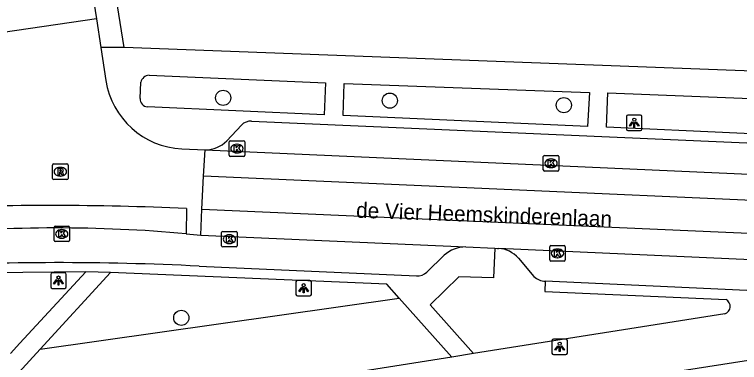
# Model space of a CAD drawing. Extents: x 160077 to 160945, y 386481 to 387498.
# Drawn here: x 160677.48 to 160724.24, y 387253.77 to 387276.19 of the extents above; entities that cross this region are included whole.
import ezdxf

# ---------------------------------------------------------------- set-up
doc = ezdxf.new("R2010")
doc.units = 0
for name, color, linetype in [('IMGEO_Boom', 7, 'Continuous'), ('IMGEO_Groenvoorziening', 7, 'Continuous'), ('IMGEO_Kolk', 7, 'Continuous'), ('IMGEO_Lichtpunt', 7, 'Continuous'), ('IMGEO_Openbare_ruimte_label', 7, 'Continuous'), ('IMGEO_Parkeervlak_open', 7, 'Continuous'), ('IMGEO_Rijbaan_lokaal_gesloten', 7, 'Continuous'), ('IMGEO_Rijbaan_lokaal_open', 7, 'Continuous'), ('IMGEO_Rioolput', 7, 'Continuous'), ('IMGEO_Voetpad_open', 7, 'Continuous')]:
    doc.layers.add(name, color=color, linetype=linetype)

msp = doc.modelspace()

# ---------------------------------------------------------------- linework, layer by layer
at = {"layer": 'IMGEO_Boom'}
for centre in [(160690.936, 387270.822), (160701.686, 387270.64), (160712.911, 387270.348), (160688.239, 387256.646)]:
    msp.add_circle(centre, 0.489, dxfattribs=at)
at = {"layer": 'IMGEO_Groenvoorziening'}
msp.add_lwpolyline([(160679.137, 387254.632), (160702.297, 387257.922)], dxfattribs=at)
at = {"layer": 'IMGEO_Kolk'}
for p, q in [((160691.326, 387267.124), (160691.326, 387267.976)), ((160691.401, 387268.05), (160692.253, 387268.05)), ((160691.814, 387267.83), (160691.839, 387267.83)), ((160692.327, 387267.976), (160692.327, 387267.124)), ((160691.837, 387267.27), (160691.812, 387267.27)), ((160692.253, 387267.05), (160691.401, 387267.05)), ((160711.586, 387266.178), (160711.586, 387267.03)), ((160711.661, 387267.104), (160712.513, 387267.104)), ((160712.074, 387266.884), (160712.099, 387266.884)), ((160712.587, 387267.03), (160712.587, 387266.178)), ((160712.097, 387266.324), (160712.072, 387266.324)), ((160712.513, 387266.104), (160711.661, 387266.104)), ((160680.104, 387262.555), (160680.956, 387262.555)), ((160680.029, 387261.629), (160680.029, 387262.481)), ((160680.517, 387262.335), (160680.542, 387262.335)), ((160681.03, 387262.481), (160681.03, 387261.629)), ((160690.84, 387261.287), (160690.84, 387262.139)), ((160690.915, 387262.213), (160691.767, 387262.213)), ((160691.841, 387262.139), (160691.841, 387261.287)), ((160680.54, 387261.775), (160680.515, 387261.775)), ((160691.328, 387261.993), (160691.353, 387261.993)), ((160680.956, 387261.555), (160680.104, 387261.555)), ((160691.767, 387261.213), (160690.915, 387261.213)), ((160691.351, 387261.433), (160691.326, 387261.433)), ((160711.997, 387260.373), (160711.997, 387261.225)), ((160712.072, 387261.299), (160712.924, 387261.299)), ((160712.998, 387261.225), (160712.998, 387260.373)), ((160712.485, 387261.079), (160712.51, 387261.079)), ((160712.924, 387260.299), (160712.072, 387260.299)), ((160712.508, 387260.519), (160712.483, 387260.519))]:
    msp.add_line(p, q, dxfattribs=at)
for points in [[(160691.326, 387267.124), (160691.326, 387267.976)], [(160691.401, 387268.05), (160692.253, 387268.05)], [(160691.647, 387267.75), (160691.77, 387267.75), (160691.77, 387267.599), (160691.9, 387267.75), (160692.064, 387267.75), (160691.918, 387267.599), (160692.071, 387267.35), (160691.919, 387267.35), (160691.834, 387267.514), (160691.77, 387267.447), (160691.77, 387267.35), (160691.647, 387267.35), (160691.647, 387267.75)], [(160692.327, 387267.976), (160692.327, 387267.124)], [(160692.253, 387267.05), (160691.401, 387267.05)], [(160711.586, 387266.178), (160711.586, 387267.03)], [(160711.661, 387267.104), (160712.513, 387267.104)], [(160711.907, 387266.804), (160712.03, 387266.804), (160712.03, 387266.653), (160712.16, 387266.804), (160712.324, 387266.804), (160712.178, 387266.653), (160712.331, 387266.404), (160712.179, 387266.404), (160712.094, 387266.568), (160712.03, 387266.501), (160712.03, 387266.404), (160711.907, 387266.404), (160711.907, 387266.804)], [(160712.587, 387267.03), (160712.587, 387266.178)], [(160712.513, 387266.104), (160711.661, 387266.104)], [(160680.104, 387262.555), (160680.956, 387262.555)], [(160680.029, 387261.629), (160680.029, 387262.481)], [(160680.35, 387262.255), (160680.473, 387262.255), (160680.473, 387262.104), (160680.603, 387262.255), (160680.767, 387262.255), (160680.621, 387262.104), (160680.774, 387261.855), (160680.622, 387261.855), (160680.537, 387262.019), (160680.473, 387261.952), (160680.473, 387261.855), (160680.35, 387261.855), (160680.35, 387262.255)], [(160681.03, 387262.481), (160681.03, 387261.629)], [(160690.84, 387261.287), (160690.84, 387262.139)], [(160690.915, 387262.213), (160691.767, 387262.213)], [(160691.841, 387262.139), (160691.841, 387261.287)], [(160691.161, 387261.913), (160691.284, 387261.913), (160691.284, 387261.762), (160691.414, 387261.913), (160691.578, 387261.913), (160691.432, 387261.762), (160691.585, 387261.513), (160691.433, 387261.513), (160691.348, 387261.677), (160691.284, 387261.61), (160691.284, 387261.513), (160691.161, 387261.513), (160691.161, 387261.913)], [(160680.956, 387261.555), (160680.104, 387261.555)], [(160691.767, 387261.213), (160690.915, 387261.213)], [(160711.997, 387260.373), (160711.997, 387261.225)], [(160712.072, 387261.299), (160712.924, 387261.299)], [(160712.998, 387261.225), (160712.998, 387260.373)], [(160712.318, 387260.999), (160712.441, 387260.999), (160712.441, 387260.848), (160712.571, 387260.999), (160712.735, 387260.999), (160712.589, 387260.848), (160712.742, 387260.599), (160712.59, 387260.599), (160712.505, 387260.763), (160712.441, 387260.696), (160712.441, 387260.599), (160712.318, 387260.599), (160712.318, 387260.999)], [(160712.924, 387260.299), (160712.072, 387260.299)]]:
    msp.add_lwpolyline(points, dxfattribs=at)
for centre, start, end in [((160691.403, 387267.974), 91.552, 178.448), ((160691.403, 387267.974), 91.552, 178.448), ((160692.251, 387267.974), 1.552, 88.448), ((160692.251, 387267.974), 1.552, 88.448), ((160691.403, 387267.126), 181.552, 268.448), ((160691.403, 387267.126), 181.552, 268.448), ((160692.251, 387267.126), 271.552, 358.448), ((160692.251, 387267.126), 271.552, 358.448), ((160711.663, 387267.028), 91.552, 178.448), ((160711.663, 387267.028), 91.552, 178.448), ((160712.511, 387267.028), 1.552, 88.448), ((160712.511, 387267.028), 1.552, 88.448), ((160711.663, 387266.18), 181.552, 268.448), ((160711.663, 387266.18), 181.552, 268.448), ((160712.511, 387266.18), 271.552, 358.448), ((160712.511, 387266.18), 271.552, 358.448), ((160680.106, 387262.479), 91.552, 178.448), ((160680.106, 387262.479), 91.552, 178.448), ((160680.954, 387262.479), 1.552, 88.448), ((160680.954, 387262.479), 1.552, 88.448), ((160690.917, 387262.137), 91.552, 178.448), ((160690.917, 387262.137), 91.552, 178.448), ((160691.765, 387262.137), 1.552, 88.448), ((160691.765, 387262.137), 1.552, 88.448), ((160680.106, 387261.631), 181.552, 268.448), ((160680.106, 387261.631), 181.552, 268.448), ((160680.954, 387261.631), 271.552, 358.448), ((160680.954, 387261.631), 271.552, 358.448), ((160690.917, 387261.289), 181.552, 268.448), ((160690.917, 387261.289), 181.552, 268.448), ((160691.765, 387261.289), 271.552, 358.448), ((160691.765, 387261.289), 271.552, 358.448), ((160712.074, 387261.223), 91.552, 178.448), ((160712.074, 387261.223), 91.552, 178.448), ((160712.922, 387261.223), 1.552, 88.448), ((160712.922, 387261.223), 1.552, 88.448), ((160712.074, 387260.375), 181.552, 268.448), ((160712.074, 387260.375), 181.552, 268.448), ((160712.922, 387260.375), 271.552, 358.448), ((160712.922, 387260.375), 271.552, 358.448)]:
    msp.add_arc(centre, 0.0765, start, end, dxfattribs=at)
for centre, major_axis, ratio, start_param, end_param in [((160691.813, 387267.55), (-0.387, 0.002), 0.722429, 4.712389, 7.853982), ((160691.838, 387267.55), (-0.39, 0.002), 0.717154, 1.570796, 4.712389), ((160712.073, 387266.604), (-0.387, 0.002), 0.722429, 4.712389, 7.853982), ((160712.098, 387266.604), (-0.39, 0.002), 0.717154, 1.570796, 4.712389), ((160680.516, 387262.055), (-0.387, 0.002), 0.722429, 4.712389, 7.853982), ((160680.541, 387262.055), (-0.39, 0.002), 0.717154, 1.570796, 4.712389), ((160691.327, 387261.713), (-0.387, 0.002), 0.722429, 4.712389, 7.853982), ((160691.352, 387261.713), (-0.39, 0.002), 0.717154, 1.570796, 4.712389), ((160712.484, 387260.799), (-0.387, 0.002), 0.722429, 4.712389, 7.853982), ((160712.509, 387260.799), (-0.39, 0.002), 0.717154, 1.570796, 4.712389)]:
    msp.add_ellipse(centre, major_axis=major_axis, ratio=ratio, start_param=start_param, end_param=end_param, dxfattribs=at)
at = {"layer": 'IMGEO_Lichtpunt'}
for p, q in [((160716.952, 387269.619), (160716.952, 387268.812)), ((160716.952, 387269.619), (160716.952, 387268.812)), ((160717.854, 387269.714), (160717.046, 387269.714)), ((160717.854, 387269.714), (160717.046, 387269.714)), ((160717.948, 387268.812), (160717.948, 387269.619)), ((160717.948, 387268.812), (160717.948, 387269.619)), ((160717.046, 387268.718), (160717.854, 387268.718)), ((160717.046, 387268.718), (160717.854, 387268.718)), ((160679.819, 387259.446), (160679.819, 387258.639)), ((160679.819, 387259.446), (160679.819, 387258.639)), ((160680.721, 387259.541), (160679.913, 387259.541)), ((160680.721, 387259.541), (160679.913, 387259.541)), ((160680.815, 387258.639), (160680.815, 387259.446)), ((160680.815, 387258.639), (160680.815, 387259.446)), ((160695.633, 387258.954), (160695.633, 387258.147)), ((160695.633, 387258.954), (160695.633, 387258.147)), ((160696.535, 387259.049), (160695.727, 387259.049)), ((160696.535, 387259.049), (160695.727, 387259.049)), ((160696.629, 387258.147), (160696.629, 387258.954)), ((160696.629, 387258.147), (160696.629, 387258.954)), ((160679.913, 387258.545), (160680.721, 387258.545)), ((160679.913, 387258.545), (160680.721, 387258.545)), ((160695.727, 387258.053), (160696.535, 387258.053)), ((160695.727, 387258.053), (160696.535, 387258.053)), ((160712.142, 387255.183), (160712.142, 387254.376)), ((160712.142, 387255.183), (160712.142, 387254.376)), ((160713.044, 387255.278), (160712.236, 387255.278)), ((160713.044, 387255.278), (160712.236, 387255.278)), ((160713.138, 387254.376), (160713.138, 387255.183)), ((160713.138, 387254.376), (160713.138, 387255.183)), ((160712.236, 387254.282), (160713.044, 387254.282)), ((160712.236, 387254.282), (160713.044, 387254.282))]:
    msp.add_line(p, q, dxfattribs=at)
for points in [[(160717.326, 387269.283), (160717.365, 387269.255), (160717.177, 387268.993), (160717.139, 387269.02), (160717.326, 387269.283)], [(160717.428, 387269.235), (160717.475, 387269.235), (160717.475, 387268.913), (160717.428, 387268.913), (160717.428, 387269.235)], [(160717.538, 387269.255), (160717.576, 387269.282), (160717.763, 387269.02), (160717.724, 387268.992), (160717.538, 387269.255)], [(160680.193, 387259.11), (160680.232, 387259.082), (160680.044, 387258.82), (160680.006, 387258.847), (160680.193, 387259.11)], [(160680.295, 387259.062), (160680.342, 387259.062), (160680.342, 387258.74), (160680.295, 387258.74), (160680.295, 387259.062)], [(160680.405, 387259.082), (160680.443, 387259.109), (160680.63, 387258.847), (160680.591, 387258.819), (160680.405, 387259.082)], [(160696.007, 387258.618), (160696.046, 387258.59), (160695.858, 387258.328), (160695.82, 387258.355), (160696.007, 387258.618)], [(160696.109, 387258.57), (160696.156, 387258.57), (160696.156, 387258.248), (160696.109, 387258.248), (160696.109, 387258.57)], [(160696.219, 387258.59), (160696.257, 387258.617), (160696.444, 387258.355), (160696.405, 387258.327), (160696.219, 387258.59)], [(160712.516, 387254.847), (160712.555, 387254.819), (160712.367, 387254.557), (160712.329, 387254.584), (160712.516, 387254.847)], [(160712.618, 387254.799), (160712.665, 387254.799), (160712.665, 387254.477), (160712.618, 387254.477), (160712.618, 387254.799)], [(160712.728, 387254.819), (160712.766, 387254.846), (160712.953, 387254.584), (160712.914, 387254.556), (160712.728, 387254.819)]]:
    msp.add_lwpolyline(points, dxfattribs=at)
for centre in [(160717.451, 387269.417), (160680.318, 387259.244), (160696.132, 387258.752), (160712.641, 387254.981)]:
    msp.add_circle(centre, 0.0994, dxfattribs=at)
for centre, start, end in [((160717.046, 387269.619), 90, 180), ((160717.046, 387269.619), 90, 180), ((160717.854, 387269.619), 0, 90), ((160717.854, 387269.619), 0, 90), ((160717.046, 387268.812), 180, 270), ((160717.046, 387268.812), 180, 270), ((160717.854, 387268.812), 270, 0), ((160717.854, 387268.812), 270, 360), ((160679.913, 387259.446), 90, 180), ((160679.913, 387259.446), 90, 180), ((160680.721, 387259.446), 0, 90), ((160680.721, 387259.446), 0, 90), ((160695.727, 387258.954), 90, 180), ((160695.727, 387258.954), 90, 180), ((160696.535, 387258.954), 0, 90), ((160696.535, 387258.954), 0, 90), ((160679.913, 387258.639), 180, 270), ((160679.913, 387258.639), 180, 270), ((160680.721, 387258.639), 270, 0), ((160680.721, 387258.639), 270, 360), ((160695.727, 387258.147), 180, 270), ((160695.727, 387258.147), 180, 270), ((160696.535, 387258.147), 270, 0), ((160696.535, 387258.147), 270, 360), ((160712.236, 387255.183), 90, 180), ((160712.236, 387255.183), 90, 180), ((160713.044, 387255.183), 0, 90), ((160713.044, 387255.183), 0, 90), ((160712.236, 387254.376), 180, 270), ((160712.236, 387254.376), 180, 270), ((160713.044, 387254.376), 270, 0), ((160713.044, 387254.376), 270, 360)]:
    msp.add_arc(centre, 0.0946, start, end, dxfattribs=at)
at = {"layer": 'IMGEO_Parkeervlak_open'}
msp.add_lwpolyline([(160709.978, 387260.485), (160710.982, 387259.305)], dxfattribs=at)
for centre, radius, start, end in [((160708.584, 387259.275), 1.846, 40.9751, 86.5047), ((160711.807, 387260.256), 1.259, 229.072, 265.5429)]:
    msp.add_arc(centre, radius, start, end, dxfattribs=at)
at = {"layer": 'IMGEO_Rijbaan_lokaal_gesloten'}
for points in [[(160689.774, 387267.472), (160746.002, 387264.961)], [(160745.939, 387263.283), (160689.678, 387265.783)], [(160689.572, 387263.644), (160745.894, 387261.167)], [(160689.491, 387261.975), (160706.595, 387261.21)], [(160706.595, 387261.21), (160708.463, 387261.127)], [(160708.463, 387261.127), (160708.636, 387261.119), (160708.697, 387261.117)], [(160741.767, 387259.635), (160708.697, 387261.117)]]:
    msp.add_lwpolyline(points, dxfattribs=at)
msp.add_arc((160680.159, 387167.579), 94.857, 84.92595, 95.15536, dxfattribs=at)
at = {"layer": 'IMGEO_Rijbaan_lokaal_open'}
for points in [[(160681.788, 387282.076), (160682.497, 387277.679), (160682.763, 387275.91)], [(160682.763, 387275.91), (160675.839, 387274.894)], [(160682.763, 387275.91), (160683.045, 387274.063)], [(160683.045, 387274.063), (160683.371, 387271.935)], [(160688.268, 387267.524), (160689.774, 387267.472)], [(160689.678, 387265.783), (160689.774, 387267.472)], [(160689.572, 387263.644), (160689.678, 387265.783)], [(160688.576, 387263.684), (160688.548, 387262.064)], [(160689.491, 387261.975), (160689.572, 387263.644)], [(160688.548, 387262.064), (160689.491, 387261.975)]]:
    msp.add_lwpolyline(points, dxfattribs=at)
for centre, radius, start, end in [((160688.557, 387272.768), 5.252, 189.1305, 266.8472), ((160679.77, 387069.424), 194.46, 87.40459, 92.43425)]:
    msp.add_arc(centre, radius, start, end, dxfattribs=at)
at = {"layer": 'IMGEO_Rioolput'}
for p, q in [((160679.937, 387265.633), (160679.937, 387266.485)), ((160680.012, 387266.559), (160680.864, 387266.559)), ((160680.425, 387266.339), (160680.45, 387266.339)), ((160680.938, 387266.485), (160680.938, 387265.633)), ((160680.448, 387265.779), (160680.423, 387265.779)), ((160680.864, 387265.559), (160680.012, 387265.559))]:
    msp.add_line(p, q, dxfattribs=at)
for points in [[(160679.937, 387265.633), (160679.937, 387266.485)], [(160680.012, 387266.559), (160680.864, 387266.559)], [(160680.526, 387266.257), (160680.274, 387266.259), (160680.274, 387265.859)], [(160680.938, 387266.485), (160680.938, 387265.633)], [(160680.274, 387265.859), (160680.398, 387265.859), (160680.398, 387266.021), (160680.409, 387266.021)], [(160680.452, 387266.178), (160680.398, 387266.178), (160680.398, 387266.097)], [(160680.398, 387266.097), (160680.45, 387266.097)], [(160680.456, 387265.992), (160680.527, 387265.859), (160680.667, 387265.859), (160680.602, 387265.985)], [(160680.864, 387265.559), (160680.012, 387265.559)]]:
    msp.add_lwpolyline(points, dxfattribs=at)
for centre, radius, start, end in [((160680.014, 387266.483), 0.0765, 91.552, 178.448), ((160680.014, 387266.483), 0.0765, 91.552, 178.448), ((160680.525, 387266.147), 0.109, 350.3612, 89.416), ((160680.862, 387266.483), 0.0765, 1.552, 88.448), ((160680.862, 387266.483), 0.0765, 1.552, 88.448), ((160680.408, 387265.968), 0.0533, 26.0293, 88.6989), ((160680.434, 387266.286), 0.19, 274.7715, 282.9687), ((160680.458, 387266.082), 0.0964, 77.0061, 93.1865), ((160680.472, 387266.139), 0.0378, 276.6634, 79.6772), ((160680.523, 387266.147), 0.112, 277.5842, 350.9817), ((160680.507, 387265.932), 0.108, 29.5134, 73.7905), ((160680.014, 387265.635), 0.0765, 181.552, 268.448), ((160680.014, 387265.635), 0.0765, 181.552, 268.448), ((160680.862, 387265.635), 0.0765, 271.552, 358.448), ((160680.862, 387265.635), 0.0765, 271.552, 358.448)]:
    msp.add_arc(centre, radius, start, end, dxfattribs=at)
for centre, major_axis, ratio, start_param, end_param in [((160680.424, 387266.059), (-0.387, 0.002), 0.722429, 4.712389, 7.853982), ((160680.449, 387266.059), (-0.39, 0.002), 0.717154, 1.570796, 4.712389)]:
    msp.add_ellipse(centre, major_axis=major_axis, ratio=ratio, start_param=start_param, end_param=end_param, dxfattribs=at)
at = {"layer": 'IMGEO_Voetpad_open'}
for points in [[(160684.564, 387274.07), (160683.242, 387282.263)], [(160684.564, 387274.07), (160683.045, 387274.063)], [(160780.506, 387270.464), (160684.564, 387274.07)], [(160686.163, 387272.274), (160697.546, 387271.795), (160697.463, 387269.723)], [(160685.594, 387270.77), (160685.622, 387271.825)], [(160714.434, 387268.976), (160698.676, 387269.684), (160698.739, 387271.753), (160714.57, 387271.168), (160714.434, 387268.976)], [(160732.469, 387268.167), (160715.67, 387268.92), (160715.747, 387271.134), (160732.535, 387270.475), (160732.469, 387268.167)], [(160697.463, 387269.723), (160686.049, 387270.244)], [(160691.172, 387268.047), (160692.112, 387269.068)], [(160692.765, 387269.32), (160743.381, 387267.106), (160779.081, 387265.594)], [(160708.463, 387261.127), (160708.384, 387259.217), (160706.136, 387259.285), (160704.298, 387257.479), (160707.093, 387254.342)], [(160704.079, 387259.578), (160705.192, 387260.673)], [(160689.397, 387259.973), (160703.404, 387259.345)], [(160682.072, 387259.61), (160675.945, 387259.537)], [(160682.072, 387259.61), (160677.836, 387255.021), (160677.221, 387254.355)], [(160679.137, 387254.632), (160683.671, 387259.561)], [(160683.671, 387259.561), (160682.072, 387259.61)], [(160702.297, 387257.922), (160701.501, 387258.82), (160683.671, 387259.561)], [(160711.709, 387259.001), (160711.681, 387258.339), (160723.37, 387257.816)], [(160738.648, 387257.765), (160711.709, 387259.001)], [(160705.68, 387254.106), (160702.297, 387257.922)], [(160723.297, 387256.911), (160707.093, 387254.342)], [(160629.406, 387239.04), (160699.708, 387250), (160733.095, 387255.205)], [(160705.68, 387254.106), (160674.075, 387249.128), (160679.137, 387254.632)], [(160707.093, 387254.342), (160705.68, 387254.106)]]:
    msp.add_lwpolyline(points, dxfattribs=at)
for centre, radius, start, end in [((160686.186, 387271.696), 0.579, 92.2957, 167.0858), ((160686.076, 387270.727), 0.484, 174.9342, 266.7866), ((160692.738, 387268.419), 0.902, 88.2646, 133.9397), ((160689.803, 387269.388), 1.916, 269.1243, 315.5906), ((160706.563, 387259.193), 2.017, 89.0855, 132.8033), ((160680.287, 387078.003), 182.198, 87.13388, 93.0073), ((160703.46, 387260.277), 0.933, 266.5528, 311.535), ((160723.153, 387257.378), 0.489, 287.0861, 63.6906)]:
    msp.add_arc(centre, radius, start, end, dxfattribs=at)

# ---------------------------------------------------------------- texts
at = {"layer": 'IMGEO_Openbare_ruimte_label'}
msp.add_text('de Vier Heemskinderenlaan', height=1, rotation=357.9935, dxfattribs=at).set_placement((160699.504, 387263.096))

doc.saveas('drawing.dxf')
